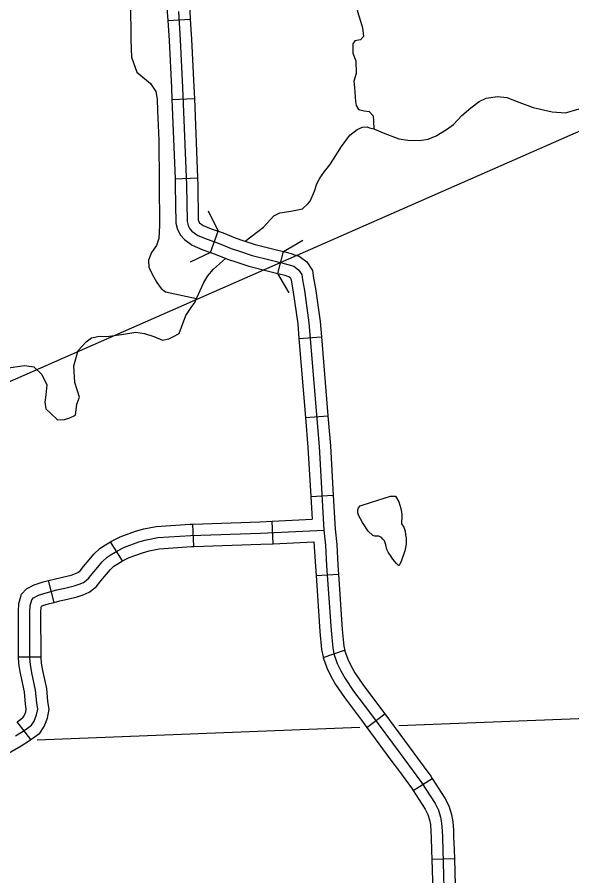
# Model space of a CAD drawing. Extents: x -5566 to 1759129, y -3726 to 731467.
# Drawn here: x -4572.86 to -4544.83, y 394.57 to 437.99 of the extents above; entities that cross this region are included whole.
import ezdxf

# ---------------------------------------------------------------- set-up
doc = ezdxf.new("R2010")
doc.units = 0
doc.layers.add('Default', color=7, linetype='Continuous')

msp = doc.modelspace()

# ---------------------------------------------------------------- linework, layer by layer
at = {"layer": 'Default'}
for p, q in [((-4565.251, 437.824), (-4564.114, 437.894)), ((-4565.046, 433.832), (-4563.908, 433.878)), ((-4564.885, 429.825), (-4563.747, 429.871)), ((-4563.087, 426.094), (-4562.711, 427.169)), ((-4559.694, 425.036), (-4559.404, 426.138)), ((-4558.621, 421.738), (-4557.486, 421.831)), ((-4558.293, 417.742), (-4557.158, 417.835)), ((-4558.028, 413.755), (-4556.89, 413.821)), ((-4563.943, 411.219), (-4563.982, 412.357)), ((-4559.928, 411.363), (-4559.983, 412.501)), ((-4567.546, 410.491), (-4568.14, 411.463)), ((-4557.76, 409.749), (-4556.624, 409.826)), ((-4570.992, 408.399), (-4571.288, 409.499)), ((-4571.658, 405.624), (-4572.797, 405.623)), ((-4557.394, 405.61), (-4556.316, 405.978)), ((-4555.2, 402.076), (-4554.284, 402.752)), ((-4572.172, 401.455), (-4572.863, 402.361)), ((-4552.844, 398.875), (-4551.888, 399.494)), ((-4551.904, 395.406), (-4550.765, 395.437))]:
    msp.add_line(p, q, dxfattribs=at)
for points in [[(-4813.973, 313.686), (-4397.101, 497.071), (-4397.101, 497.071)], [(-4556.228, 441.023), (-4555.893, 439.614), (-4555.743, 438.842), (-4555.662, 438.289), (-4555.515, 437.799), (-4555.404, 437.46), (-4555.358, 437.012), (-4555.504, 436.854), (-4555.806, 436.805), (-4555.898, 436.642), (-4555.897, 436.177), (-4555.746, 435.778), (-4555.738, 435.146), (-4555.852, 434.753), (-4555.818, 434.442), (-4555.786, 433.963), (-4555.77, 433.735), (-4555.732, 433.523), (-4555.611, 433.322), (-4555.335, 433.263), (-4555.076, 433.226), (-4554.878, 433.005), (-4554.853, 432.739), (-4554.846, 432.351)], [(-4565.39, 440.613), (-4565.277, 438.243), (-4565.251, 437.824)], [(-4564.253, 440.693), (-4564.14, 438.305), (-4564.114, 437.894)], [(-4567.89, 439.756), (-4567.794, 439.749), (-4567.513, 439.561), (-4567.286, 439.165), (-4567.142, 438.751), (-4567.117, 436.838)], [(-4564.708, 438.274), (-4564.62, 436.842), (-4564.501, 434.439), (-4564.302, 429.49), (-4564.278, 427.662), (-4564.222, 427.454), (-4564.14, 427.289), (-4564.034, 427.172), (-4563.738, 426.96), (-4563.267, 426.76), (-4562.663, 426.549), (-4562.042, 426.294), (-4561.581, 426.143), (-4560.992, 425.944), (-4560.022, 425.705), (-4559.485, 425.571), (-4559.178, 425.49), (-4558.879, 425.395), (-4558.641, 425.22), (-4558.482, 424.973), (-4558.442, 424.702), (-4558.345, 424.176), (-4558.115, 422.539), (-4557.602, 416.276), (-4557.36, 412.057), (-4557.282, 411.285), (-4557.223, 410.239), (-4557.001, 406.979), (-4556.914, 406.103), (-4556.855, 405.795), (-4556.688, 405.307), (-4556.51, 404.933), (-4556.285, 404.541), (-4555.863, 403.911), (-4555.013, 402.782), (-4553.516, 400.753), (-4553.085, 400.184), (-4552.435, 399.291), (-4551.742, 398.219), (-4551.576, 397.886), (-4551.463, 397.53), (-4551.415, 397.227), (-4551.386, 396.847), (-4551.374, 396.526), (-4551.347, 395.87), (-4551.261, 392.692)], [(-4565.251, 437.824), (-4565.189, 436.811), (-4565.07, 434.413), (-4565.046, 433.832)], [(-4564.114, 437.894), (-4564.051, 436.874), (-4563.932, 434.465), (-4563.908, 433.878)], [(-4567.117, 436.838), (-4567.083, 435.972), (-4566.809, 435.219), (-4566.721, 435.126), (-4566.132, 434.632), (-4565.861, 434.235), (-4565.782, 433.853), (-4565.766, 433.256), (-4565.71, 431.768), (-4565.671, 427.455), (-4565.701, 426.806), (-4565.817, 426.451), (-4566.07, 426.099), (-4566.222, 425.705), (-4566.202, 425.355), (-4566.037, 425.002), (-4565.809, 424.569), (-4565.593, 424.279), (-4565.359, 424.097), (-4563.804, 423.773)], [(-4565.046, 433.832), (-4564.885, 429.825)], [(-4563.908, 433.878), (-4563.747, 429.871)], [(-4561.349, 426.665), (-4560.412, 427.371), (-4559.886, 427.949), (-4559.584, 428.101), (-4559.027, 428.18), (-4558.449, 428.296), (-4558.163, 428.565), (-4558.061, 428.691), (-4557.844, 429.186), (-4557.714, 429.572), (-4557.564, 429.844), (-4557.326, 430.188), (-4557.058, 430.533), (-4556.878, 430.806), (-4556.477, 431.461), (-4556.057, 432.025), (-4555.68, 432.321), (-4555.419, 432.429), (-4555.169, 432.446), (-4555.053, 432.404), (-4554.846, 432.351), (-4554.361, 432.147), (-4553.583, 431.84), (-4553.117, 431.773), (-4552.555, 431.763), (-4552.087, 431.818), (-4551.683, 431.992), (-4551.171, 432.308), (-4550.816, 432.572), (-4550.392, 433.014), (-4549.943, 433.412), (-4549.507, 433.725), (-4549.156, 433.897), (-4548.59, 433.986), (-4548.109, 433.928), (-4547.516, 433.69), (-4546.793, 433.419), (-4545.821, 433.202), (-4545.159, 433.158), (-4544.453, 433.366)], [(-4564.885, 429.825), (-4564.871, 429.475), (-4564.847, 427.582), (-4564.757, 427.251), (-4564.615, 426.965), (-4564.415, 426.745), (-4564.019, 426.46), (-4563.473, 426.228), (-4563.087, 426.094)], [(-4563.747, 429.871), (-4563.732, 429.505), (-4563.709, 427.741), (-4563.687, 427.657), (-4563.665, 427.613), (-4563.652, 427.599), (-4563.457, 427.459), (-4563.062, 427.292), (-4562.711, 427.169)], [(-4563.205, 428.195), (-4562.711, 427.169)], [(-4562.711, 427.169), (-4562.461, 427.081), (-4561.845, 426.829), (-4561.401, 426.683), (-4560.833, 426.491), (-4559.885, 426.258), (-4559.343, 426.122), (-4559.019, 426.037), (-4558.898, 425.999)], [(-4559.404, 426.138), (-4558.42, 426.712)], [(-4563.087, 426.094), (-4564.113, 425.599)], [(-4563.087, 426.094), (-4562.865, 426.016), (-4562.24, 425.759), (-4561.761, 425.602), (-4561.152, 425.396), (-4560.159, 425.152), (-4559.626, 425.019), (-4559.338, 424.943), (-4559.245, 424.913)], [(-4566.864, 422.059), (-4566.426, 421.987), (-4565.957, 421.836), (-4565.511, 421.661), (-4565.195, 421.729), (-4564.957, 421.852), (-4564.668, 421.996), (-4564.341, 422.9), (-4564.032, 423.361), (-4563.887, 423.557), (-4563.804, 423.773), (-4563.438, 424.571), (-4563.228, 424.917), (-4562.939, 425.253), (-4562.335, 425.791)], [(-4558.898, 425.999), (-4558.618, 425.909), (-4558.22, 425.617), (-4557.937, 425.178), (-4557.88, 424.796), (-4557.782, 424.267), (-4557.549, 422.602), (-4557.486, 421.831)], [(-4559.119, 424.052), (-4559.694, 425.036)], [(-4559.245, 424.913), (-4559.141, 424.88), (-4559.063, 424.823), (-4559.027, 424.768), (-4559.004, 424.609), (-4558.907, 424.085), (-4558.681, 422.476), (-4558.621, 421.738)], [(-4573.426, 420.235), (-4572.491, 420.377), (-4572.027, 420.311), (-4571.611, 419.929), (-4571.366, 419.402), (-4571.415, 418.888), (-4571.462, 418.526), (-4571.411, 418.186), (-4571.175, 417.958), (-4570.825, 417.635), (-4570.475, 417.651), (-4570.202, 417.733), (-4569.92, 417.873), (-4569.843, 418.426), (-4569.712, 418.781), (-4569.95, 419.513), (-4569.998, 420.357), (-4569.775, 421.137), (-4569.372, 421.575), (-4569.106, 421.776), (-4568.706, 421.859), (-4568.327, 421.852), (-4567.595, 421.948), (-4566.864, 422.059)], [(-4558.621, 421.738), (-4558.293, 417.742)], [(-4557.486, 421.831), (-4557.158, 417.835)], [(-4557.158, 417.835), (-4557.034, 416.316), (-4556.89, 413.821)], [(-4558.293, 417.742), (-4558.17, 416.237), (-4558.028, 413.755)], [(-4558.028, 413.755), (-4557.961, 412.598)], [(-4556.89, 413.821), (-4556.792, 412.102), (-4556.714, 411.329), (-4556.654, 410.274), (-4556.624, 409.826)], [(-4554.229, 411.303), (-4554.301, 411.517), (-4554.384, 411.6), (-4554.455, 411.671), (-4554.515, 411.719), (-4554.586, 411.743), (-4554.693, 411.743), (-4554.788, 411.743), (-4554.883, 411.778), (-4555.132, 411.992), (-4555.417, 412.432), (-4555.619, 412.812), (-4555.643, 412.931), (-4555.643, 413.074), (-4555.619, 413.18), (-4555.524, 413.287), (-4554.954, 413.466), (-4554.004, 413.775), (-4553.873, 413.775), (-4553.742, 413.763), (-4553.576, 413.489), (-4553.481, 413.145)], [(-4553.481, 413.145), (-4553.422, 412.86), (-4553.422, 412.8), (-4553.422, 412.717), (-4553.422, 412.634), (-4553.434, 412.527), (-4553.434, 412.361), (-4553.323, 412.195), (-4553.263, 411.993), (-4553.232, 411.814), (-4553.196, 411.659), (-4553.196, 411.552), (-4553.196, 411.339), (-4553.279, 411.006), (-4553.445, 410.519), (-4553.529, 410.329), (-4553.564, 410.269), (-4553.6, 410.269), (-4553.695, 410.364), (-4553.873, 410.59), (-4553.992, 410.768), (-4554.111, 410.935), (-4554.182, 411.065), (-4554.229, 411.303)], [(-4559.983, 412.501), (-4557.961, 412.598)], [(-4568.14, 411.463), (-4568.068, 411.507), (-4567.665, 411.719), (-4566.886, 411.993), (-4566.459, 412.118), (-4565.834, 412.237), (-4564.115, 412.353), (-4563.982, 412.357)], [(-4563.982, 412.357), (-4560.594, 412.472), (-4559.983, 412.501)], [(-4572.948, 401.639), (-4572.558, 401.877), (-4572.343, 402.041), (-4572.139, 402.193), (-4572.002, 402.388), (-4571.881, 402.705), (-4571.824, 403.002), (-4571.873, 403.315), (-4571.935, 403.961), (-4572.126, 404.838), (-4572.193, 405.248), (-4572.228, 405.582), (-4572.229, 407.922), (-4572.212, 408.237), (-4572.128, 408.528), (-4572.039, 408.629), (-4571.79, 408.76), (-4571.392, 408.881), (-4570.851, 409.027), (-4570.448, 409.122), (-4569.984, 409.229), (-4569.723, 409.318), (-4569.506, 409.407), (-4569.27, 409.59), (-4569.07, 409.847), (-4568.785, 410.179), (-4568.571, 410.447), (-4568.321, 410.684), (-4568.107, 410.815), (-4567.787, 411.011), (-4567.436, 411.195), (-4566.712, 411.451), (-4566.326, 411.564), (-4565.761, 411.671), (-4564.087, 411.784), (-4560.57, 411.902), (-4557.36, 412.057)], [(-4571.288, 409.499), (-4570.991, 409.579), (-4570.577, 409.677), (-4570.141, 409.777), (-4569.923, 409.851), (-4569.794, 409.904), (-4569.675, 409.997), (-4569.511, 410.207), (-4569.223, 410.543), (-4568.992, 410.833), (-4568.67, 411.139), (-4568.405, 411.301), (-4568.14, 411.463)], [(-4563.943, 411.219), (-4560.547, 411.333), (-4559.928, 411.363)], [(-4559.928, 411.363), (-4557.863, 411.462)], [(-4557.863, 411.462), (-4557.791, 410.203), (-4557.76, 409.749)], [(-4567.546, 410.491), (-4567.505, 410.516), (-4567.208, 410.672), (-4566.537, 410.909), (-4566.192, 411.009), (-4565.689, 411.105), (-4564.058, 411.215), (-4563.943, 411.219)], [(-4570.992, 408.399), (-4570.712, 408.474), (-4570.318, 408.567), (-4569.828, 408.68), (-4569.523, 408.784), (-4569.218, 408.909), (-4568.864, 409.184), (-4568.629, 409.486), (-4568.346, 409.816), (-4568.15, 410.061), (-4567.972, 410.23), (-4567.81, 410.329), (-4567.546, 410.491)], [(-4557.76, 409.749), (-4557.568, 406.932), (-4557.478, 406.021), (-4557.406, 405.647), (-4557.393, 405.609)], [(-4556.624, 409.826), (-4556.433, 407.026), (-4556.35, 406.185), (-4556.303, 405.942), (-4556.316, 405.979)], [(-4572.797, 405.623), (-4572.799, 407.938), (-4572.777, 408.332), (-4572.641, 408.808), (-4572.397, 409.084), (-4572.008, 409.289), (-4571.549, 409.429), (-4571.288, 409.499)], [(-4571.658, 405.624), (-4571.66, 407.906), (-4571.646, 408.141), (-4571.629, 408.201), (-4571.573, 408.231), (-4571.235, 408.334), (-4570.992, 408.399)], [(-4572.863, 402.361), (-4572.686, 402.496), (-4572.552, 402.595), (-4572.509, 402.657), (-4572.431, 402.862), (-4572.402, 403.012), (-4572.438, 403.244), (-4572.498, 403.873), (-4572.686, 404.732), (-4572.757, 405.172), (-4572.797, 405.552), (-4572.797, 405.623)], [(-4572.172, 401.455), (-4572, 401.586), (-4571.725, 401.79), (-4571.495, 402.119), (-4571.331, 402.549), (-4571.246, 402.991), (-4571.308, 403.386), (-4571.371, 404.049), (-4571.566, 404.945), (-4571.628, 405.323), (-4571.658, 405.612), (-4571.658, 405.624)], [(-4557.394, 405.61), (-4557.217, 405.092), (-4557.015, 404.668), (-4556.769, 404.24), (-4556.327, 403.581), (-4555.47, 402.442), (-4555.2, 402.076)], [(-4556.316, 405.978), (-4556.16, 405.522), (-4556.005, 405.198), (-4555.801, 404.842), (-4555.398, 404.241), (-4554.557, 403.122), (-4554.284, 402.752)], [(-4554.284, 402.752), (-4553.059, 401.094), (-4552.627, 400.524), (-4551.966, 399.613), (-4551.888, 399.494)], [(-4537.134, 402.792), (-4553.583, 402.146)], [(-4555.549, 402.069), (-4571.86, 401.429)], [(-4555.2, 402.076), (-4553.972, 400.411), (-4553.542, 399.845), (-4552.905, 398.969), (-4552.844, 398.875)], [(-4575.834, 399.483), (-4575.479, 399.62), (-4575.079, 399.771), (-4574.413, 400.099), (-4573.627, 400.579), (-4572.655, 401.15), (-4572.236, 401.406), (-4572.172, 401.455)], [(-4551.888, 399.494), (-4551.247, 398.502), (-4551.046, 398.101), (-4550.907, 397.661), (-4550.849, 397.293), (-4550.817, 396.879), (-4550.805, 396.548), (-4550.777, 395.889), (-4550.765, 395.437)], [(-4552.844, 398.875), (-4552.237, 397.936), (-4552.105, 397.672), (-4552.019, 397.399), (-4551.982, 397.161), (-4551.954, 396.814), (-4551.943, 396.503), (-4551.916, 395.85), (-4551.904, 395.406)], [(-4551.904, 395.406), (-4551.83, 392.672), (-4551.774, 391.389)], [(-4550.765, 395.437), (-4550.692, 392.712), (-4550.636, 391.438)]]:
    msp.add_lwpolyline(points, dxfattribs=at)

doc.saveas('drawing.dxf')
